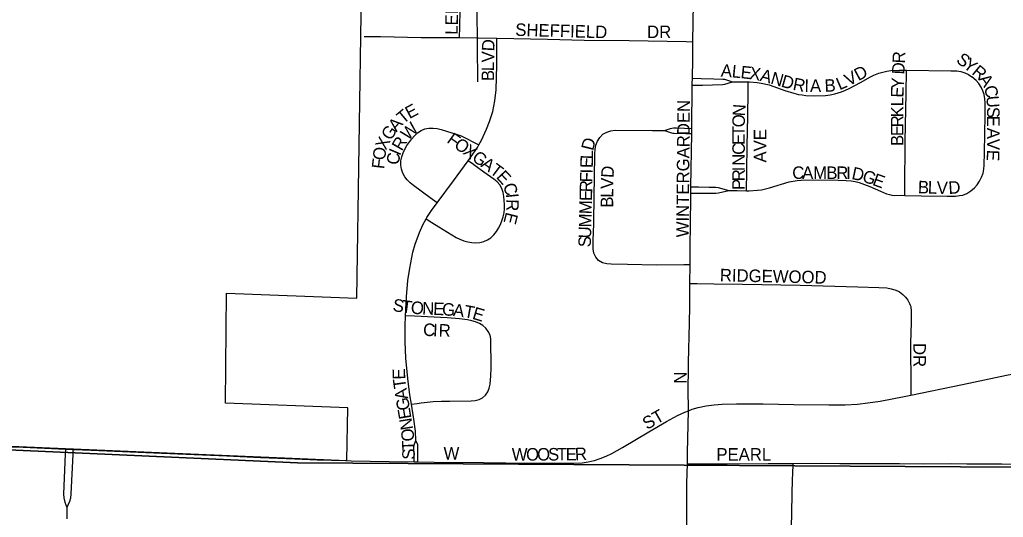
# Model space of a CAD drawing. Extents: x 1443599 to 1910620, y 1028088 to 1361369.
# Drawn here: x 1643273 to 1647208, y 1230169 to 1232158 of the extents above; entities that cross this region are included whole.
import ezdxf

# ---------------------------------------------------------------- set-up
doc = ezdxf.new("R2010")
doc.units = 0
for name, color, linetype in [('GM_X_City_Street', 7, 'Continuous'), ('GM_X_City_Street_Text', 7, 'Continuous'), ('GM_X_Corporation', 7, 'Continuous'), ('GM_X_County_Road', 7, 'Continuous'), ('GM_X_Minor_River', 7, 'Continuous'), ('GM_X_Section', 7, 'Continuous')]:
    doc.layers.add(name, color=color, linetype=linetype)

msp = doc.modelspace()

# ---------------------------------------------------------------- linework, layer by layer
at = {"layer": 'GM_X_City_Street'}
for points in [[(1645966.3, 1232070.3), (1645967.2, 1232148.7), (1645969.9, 1232296.4), (1645972.1, 1232444.2), (1645972.1, 1232456.5)], [(1645032, 1232086.7), (1645033.2, 1232129.3), (1645036.8, 1232264.7), (1645039, 1232397.9), (1645039.5, 1232432.2)], [(1644651.5, 1232091.6), (1644716.7, 1232091), (1644879.5, 1232087.8), (1645009.9, 1232087), (1645032, 1232086.7)], [(1645032, 1232086.7), (1645107.7, 1232086), (1645182.4, 1232084.4)], [(1645109.5, 1231657.6), (1645120, 1231676.1), (1645140.7, 1231720.5), (1645152.5, 1231750.8), (1645165.4, 1231791.5), (1645174.1, 1231834.6), (1645178.8, 1231878), (1645180.9, 1231927.2), (1645181.8, 1231976.3), (1645181.4, 1232042.1), (1645181.8, 1232058.7), (1645182.4, 1232084.4)], [(1645182.4, 1232084.4), (1645384.9, 1232080), (1645531.6, 1232076.7), (1645711, 1232074.8), (1645939.1, 1232070.8), (1645966.3, 1232070.3)], [(1645964.2, 1231924.6), (1645965.4, 1232001), (1645966.3, 1232070.3)], [(1646187.4, 1231909.4), (1646192.4, 1231909.4), (1646223.6, 1231907.1), (1646239.9, 1231904.8), (1646271.9, 1231897.4), (1646334.3, 1231874.9), (1646370.2, 1231864.6), (1646389.2, 1231860), (1646403.2, 1231857.8), (1646418.3, 1231855.9), (1646453, 1231854.6), (1646496.6, 1231855.9), (1646515, 1231858.5), (1646533.7, 1231862.2), (1646560.5, 1231870), (1646577, 1231876.3), (1646591.7, 1231882.8), (1646636.2, 1231907.8), (1646676.1, 1231929.9), (1646689.6, 1231936.1), (1646710.5, 1231944.2), (1646726.3, 1231948.8), (1646742.3, 1231952.5), (1646758.6, 1231954.8), (1646791.5, 1231956.8), (1646820, 1231956.5)], [(1646813.3, 1231455.9), (1646813.6, 1231483.1), (1646815.9, 1231672.2), (1646818.7, 1231863.7), (1646820, 1231956.5)], [(1646820, 1231956.5), (1646998.5, 1231954.4), (1647022.3, 1231953.5), (1647038.5, 1231950.9), (1647054.2, 1231946.3), (1647069, 1231939.1), (1647082.5, 1231929.7)], [(1647078.3, 1231473.7), (1647092.5, 1231486.5), (1647103.3, 1231498.7), (1647112.6, 1231513), (1647120.7, 1231528.9), (1647126.8, 1231544.6), (1647130, 1231561.2), (1647131.4, 1231577.2), (1647132.7, 1231626.9), (1647135.3, 1231776.1), (1647134.8, 1231825.8), (1647133.8, 1231842.4), (1647131.4, 1231858.7), (1647126.6, 1231874.4), (1647119.1, 1231889.1), (1647109.6, 1231902.7), (1647098.7, 1231915.2), (1647082.5, 1231929.7)], [(1645962.4, 1231723.3), (1645962.5, 1231730.2), (1645963.7, 1231888), (1645963.8, 1231896.2)], [(1645963.8, 1231896.2), (1645963.9, 1231902.6), (1645964.2, 1231924.6)], [(1645963.8, 1231896.2), (1646004.2, 1231897.2), (1646084.8, 1231899.3), (1646094.1, 1231900.7), (1646124.3, 1231910)], [(1645964.2, 1231924.6), (1645999.1, 1231923.8), (1646050.2, 1231922.6), (1646086, 1231921.2), (1646093.2, 1231920.3), (1646124.3, 1231910)], [(1646124.3, 1231910), (1646187.4, 1231909.4)], [(1646181.2, 1231474.6), (1646181.9, 1231554.7), (1646183.7, 1231655.6), (1646185.3, 1231771.7), (1646186.6, 1231871.8), (1646187.4, 1231909.4)], [(1644942.6, 1231426.2), (1644915.4, 1231446.3), (1644848.5, 1231495.5), (1644835.6, 1231505.8), (1644823.8, 1231517.5), (1644813.5, 1231530.6), (1644805.3, 1231545), (1644799.9, 1231560.7), (1644797.7, 1231577.1), (1644798.5, 1231593.7), (1644801.7, 1231610), (1644806.8, 1231625.8), (1644813.7, 1231640.9), (1644822, 1231655.3), (1644841.9, 1231682), (1644852.9, 1231694.5), (1644865.1, 1231705.8), (1644878.8, 1231715.1), (1644894, 1231721.5), (1644910.2, 1231724.7), (1644926.9, 1231725.1), (1644943.3, 1231723.2), (1644959.5, 1231719.4), (1645023.1, 1231699.8), (1645038.6, 1231694), (1645068.7, 1231680), (1645083.3, 1231672), (1645109.5, 1231657.6)], [(1645954.6, 1231177.8), (1645930, 1231177.7), (1645820.5, 1231177.5), (1645704.9, 1231179.2), (1645638.7, 1231180.4), (1645621.6, 1231181.9), (1645604.5, 1231186.4), (1645589.1, 1231195.3), (1645577.4, 1231208.9), (1645570.5, 1231225.2), (1645567.7, 1231242.4), (1645567.8, 1231276.2), (1645569.5, 1231342.1), (1645570.8, 1231457.8), (1645573, 1231523.7), (1645574.2, 1231623), (1645575.5, 1231639.9), (1645578.5, 1231656.9), (1645584.4, 1231673.2), (1645593.8, 1231688), (1645606.5, 1231700.2), (1645621.6, 1231709.1), (1645638.2, 1231714.4), (1645655.4, 1231716.6), (1645804.5, 1231715.2), (1645852.1, 1231715.2)], [(1645852.1, 1231715.2), (1645877.1, 1231723.3), (1645882.3, 1231724.9), (1645888.1, 1231725.5), (1645900.4, 1231725.8), (1645932.5, 1231724.5), (1645962.4, 1231723.3)], [(1645852.1, 1231715.2), (1645880.7, 1231706.2), (1645885.9, 1231704.8), (1645891.7, 1231704.2), (1645938.1, 1231703.6), (1645962.1, 1231703.3)], [(1645958.3, 1231490.1), (1645962.1, 1231703.3)], [(1645962.1, 1231703.3), (1645962.4, 1231723.3)], [(1645067, 1231594.6), (1645086.1, 1231620.5), (1645104, 1231647.8), (1645109.5, 1231657.6)], [(1644899.2, 1231362.4), (1644921.9, 1231348.2), (1644949.8, 1231330.9), (1645019.5, 1231287.9), (1645034.1, 1231280.3), (1645049.3, 1231274.5), (1645065.2, 1231270.1), (1645081.3, 1231267.1), (1645097.6, 1231265.8), (1645113.9, 1231267.2), (1645129.8, 1231271.1), (1645144.8, 1231277.6), (1645158.4, 1231286.7), (1645170.2, 1231298), (1645180.2, 1231311), (1645188.8, 1231325), (1645196.1, 1231339.7), (1645202.5, 1231354.8), (1645207.5, 1231370.3), (1645210.7, 1231386.4), (1645212.1, 1231402.8), (1645212.1, 1231419.2), (1645209.7, 1231451.8), (1645206.7, 1231468), (1645201.4, 1231483.4), (1645193.3, 1231497.6), (1645182.8, 1231510.2), (1645170.5, 1231521), (1645157.1, 1231530.5), (1645129.6, 1231548.2), (1645090.1, 1231577.5), (1645087.9, 1231579.1), (1645067, 1231594.6)], [(1644942.6, 1231426.2), (1645008.2, 1231514.8), (1645067, 1231594.6)], [(1646181.2, 1231474.6), (1646191.9, 1231473.9), (1646224.4, 1231476.4), (1646240.6, 1231478.6), (1646272.4, 1231486.2), (1646351, 1231509.5), (1646367, 1231513), (1646382.9, 1231515.5), (1646399.5, 1231516.5), (1646448.6, 1231517.7), (1646547, 1231516.4), (1646579.7, 1231515), (1646599, 1231514.1), (1646615.8, 1231511.7), (1646631.4, 1231508.1), (1646673.8, 1231491.1), (1646717.1, 1231472.6), (1646741.1, 1231462.7), (1646752.5, 1231459.3), (1646762, 1231457.1), (1646771, 1231455.7), (1646799.2, 1231456.2), (1646813.3, 1231455.9)], [(1645954.6, 1231177.8), (1645955, 1231246), (1645957.5, 1231443), (1645957.9, 1231465)], [(1645957.9, 1231465), (1645958.3, 1231490.1)], [(1645957.9, 1231465), (1645990.3, 1231464.8), (1646020.1, 1231464.7), (1646058.3, 1231465), (1646069, 1231466.5), (1646109.9, 1231475.3)], [(1645958.3, 1231490.1), (1645988.6, 1231489.8), (1646031.3, 1231489.3), (1646058, 1231488.6), (1646067.3, 1231487.9), (1646109.9, 1231475.3)], [(1646109.9, 1231475.3), (1646142.7, 1231475.4), (1646181.2, 1231474.6)], [(1646813.3, 1231455.9), (1646881.1, 1231454.8), (1646983.7, 1231452.3), (1647016, 1231453.1), (1647032.1, 1231455), (1647046, 1231457.4), (1647061.4, 1231464.1), (1647078.3, 1231473.7)], [(1644899.2, 1231362.4), (1644902.1, 1231367.6), (1644919.9, 1231395.6), (1644942.6, 1231426.2)], [(1644817.1, 1230974.8), (1644820.4, 1231049.7), (1644826.4, 1231115.5), (1644833.4, 1231164.5), (1644846.4, 1231229.4), (1644855.3, 1231261.4), (1644872.4, 1231308.2), (1644886.2, 1231338.4), (1644899.2, 1231362.4)], [(1645954.2, 1231103.5), (1645954.6, 1231177.8)], [(1645948.3, 1230595), (1645948.1, 1230622.2), (1645947.8, 1230655.4), (1645948.7, 1230787.8), (1645953.1, 1230945), (1645953.7, 1231013.7), (1645954.2, 1231103.5)], [(1645954.2, 1231103.5), (1645983.8, 1231103.3), (1646049.3, 1231103), (1646164.7, 1231100.9), (1646395.6, 1231096.4), (1646626.5, 1231090.3), (1646709.3, 1231087.9), (1646742, 1231086), (1646759.8, 1231082.6), (1646774.2, 1231078.8), (1646784.5, 1231074), (1646792.2, 1231069.7), (1646806.2, 1231059.6), (1646816.7, 1231049), (1646821.7, 1231042.9), (1646825.6, 1231037), (1646832.8, 1231024.3), (1646835.7, 1231017.4), (1646837.7, 1231011.1), (1646838.6, 1231005.1), (1646839.3, 1230997.9), (1646839.9, 1230948.3), (1646837.2, 1230865.7), (1646837.8, 1230687.6), (1646837.8, 1230656.8)], [(1644840.3, 1230620.8), (1644834, 1230658.2), (1644825.2, 1230723.3), (1644817.9, 1230804.9), (1644815.1, 1230870.2), (1644815.4, 1230934.5), (1644817.1, 1230974.8)], [(1644840.3, 1230620.8), (1644862.7, 1230624.4), (1644878.9, 1230627), (1644927.8, 1230632.5), (1644960.6, 1230633.7), (1644993.3, 1230632.7), (1645078.6, 1230633.9), (1645095.2, 1230635.8), (1645110.7, 1230639.7), (1645124.5, 1230646.3), (1645136.3, 1230656.6), (1645145.5, 1230670.1), (1645151.6, 1230685.3), (1645154.8, 1230701.4), (1645157.8, 1230734.1), (1645158.8, 1230766.9), (1645158.2, 1230882.2), (1645154.6, 1230896.5), (1645147.8, 1230911.3), (1645138, 1230924.5), (1645126, 1230935.7), (1645112.2, 1230944.4), (1645097, 1230950.7), (1645081.2, 1230955), (1645065, 1230958.1), (1645032.5, 1230962.3), (1644983.4, 1230966.5), (1644852.4, 1230973), (1644817.1, 1230974.8)], [(1646837.8, 1230656.8), (1647044.5, 1230699.8), (1647221.2, 1230737), (1647262.9, 1230745.8), (1647293.3, 1230753.7), (1647332.7, 1230766.1), (1647394.4, 1230789.2), (1647470.6, 1230820), (1647588.7, 1230871.7)], [(1645948.3, 1230595), (1645963.8, 1230601), (1645987, 1230607.9), (1646018.7, 1230614.7), (1646050.8, 1230618.9), (1646083.3, 1230621), (1646140.5, 1230622.4), (1646247.1, 1230622.3), (1646370.1, 1230620.3), (1646509.6, 1230618.1), (1646575.4, 1230618.8), (1646624.8, 1230621.5), (1646665.8, 1230625.9), (1646714.7, 1230633.3), (1646811.6, 1230651.3), (1646837.8, 1230656.8)], [(1644857.9, 1230476.4), (1644856.7, 1230513.6), (1644850.3, 1230561.4), (1644840.3, 1230620.8)], [(1645571.4, 1230395.8), (1645572, 1230396), (1645595.8, 1230403.7), (1645619, 1230413.1), (1645641.3, 1230424), (1645684.4, 1230448.3), (1645790.2, 1230511.2), (1645861, 1230552.4), (1645904.2, 1230575.6), (1645933.6, 1230589.3), (1645948.3, 1230595)], [(1645944.1, 1230383.1), (1645945.1, 1230428.4), (1645948.3, 1230595)], [(1644851.1, 1230390.7), (1644850.8, 1230415.7), (1644850.3, 1230453.1), (1644851.1, 1230458.6), (1644857.9, 1230476.4)], [(1644865.4, 1230390.5), (1644865.7, 1230415.7), (1644866.2, 1230453.7), (1644865.4, 1230458.3), (1644857.9, 1230476.4)], [(1643455.8, 1230441.9), (1643455, 1230422.4), (1643448.9, 1230261.7), (1643449.8, 1230246.9), (1643453.6, 1230229.1), (1643462.3, 1230208.2)], [(1643486.1, 1230440.6), (1643485.1, 1230419.9), (1643478.2, 1230262.1), (1643476, 1230245.4), (1643472.5, 1230231.7), (1643462.3, 1230208.2)], [(1644599.1, 1230395.2), (1644750.9, 1230392), (1644851.1, 1230390.7)], [(1644865.4, 1230390.5), (1644931.5, 1230389.6), (1645128.3, 1230387.9), (1645308.8, 1230385.2), (1645440, 1230384.8), (1645489.8, 1230385), (1645523, 1230387.2), (1645547.6, 1230390.6), (1645571.4, 1230395.8)], [(1644851.1, 1230390.7), (1644865.4, 1230390.5)], [(1645932, 1229668.3), (1645933.8, 1229745.2), (1645937.2, 1229885.1), (1645938.9, 1229998.9), (1645940.6, 1230083.1), (1645941.4, 1230138.7), (1645942.5, 1230305.4), (1645944.1, 1230383.1)], [(1645944.1, 1230383.1), (1645987.8, 1230382.8), (1646103, 1230382.2), (1646267, 1230384.4), (1646367.6, 1230384.6)], [(1646656.1, 1229714.9), (1646625.8, 1229745), (1646544.4, 1229825.8), (1646519.5, 1229847.3), (1646493, 1229866.9), (1646451.4, 1229893.8), (1646423, 1229910.6), (1646409.1, 1229919.3), (1646394.9, 1229927.4), (1646383, 1229936.5), (1646371.6, 1229948.4), (1646362, 1229961.8), (1646357.2, 1229977.3), (1646356, 1229993.7), (1646358.6, 1230043.2), (1646361.2, 1230125.7), (1646364.9, 1230324), (1646365.6, 1230340.5), (1646367.6, 1230384.6)], [(1646367.6, 1230384.6), (1646480.3, 1230384.9), (1646554.1, 1230383.5), (1646701.8, 1230383.5), (1646792, 1230384.3), (1646890.4, 1230383.1), (1646997, 1230384.3), (1647062.6, 1230383.2), (1647202.1, 1230382.9), (1647333.3, 1230381.4), (1647398.8, 1230379), (1647571, 1230373.7), (1647627.9, 1230371.9)], [(1643462.3, 1230208.2), (1643461.6, 1230162.4)]]:
    msp.add_lwpolyline(points, dxfattribs=at)
at = {"layer": 'GM_X_Corporation'}
msp.add_lwpolyline([(1642009.5, 1233139.1), (1641924, 1230509.9), (1644582, 1230396.6), (1644586.3, 1230606.4), (1644096.8, 1230624.6), (1644100.8, 1231065), (1644621.3, 1231045.6), (1644640.7, 1232267), (1643317.9, 1232289.5), (1643324, 1232860.6), (1642929.5, 1232874.3), (1642756.1, 1232873.6), (1642757.8, 1233126), (1642573.9, 1233128.6), (1642574, 1232878.6), (1642192.5, 1232889.2), (1642195.6, 1233135.9)], close=True, dxfattribs=at)
at = {"layer": 'GM_X_County_Road'}
for points in [[(1641923.9, 1230505.5), (1642240.9, 1230491.3), (1642263.5, 1230490.3), (1642470.9, 1230483.2), (1642782.5, 1230469.4), (1643003.9, 1230461.3), (1643241.7, 1230450.9), (1643259.7, 1230450.1), (1643455.8, 1230441.9)], [(1643455.8, 1230441.9), (1643486.1, 1230440.6)], [(1643486.1, 1230440.6), (1643492.6, 1230440.3), (1643589.9, 1230436.2), (1643840.3, 1230425.7), (1644102.4, 1230414), (1644236.2, 1230408.1), (1644373.2, 1230402), (1644463.5, 1230399.1), (1644576.9, 1230396), (1644599.1, 1230395.2)]]:
    msp.add_lwpolyline(points, dxfattribs=at)
at = {"layer": 'GM_X_Minor_River'}
msp.add_lwpolyline([(1645679.2, 1234466.2), (1645668.6, 1233904.4), (1645659.4, 1233423), (1645651.5, 1232903.3), (1645640.5, 1232638.6), (1645115.8, 1232646.5), (1645101.4, 1232203.2), (1645103.9, 1231910.2)], dxfattribs=at)
at = {"layer": 'GM_X_Section'}
for points in [[(1642066.7, 1235791.6), (1647351.7, 1235696.1), (1647258, 1230369.4), (1644385, 1230387), (1641921.5, 1230497.2)], [(1641921.5, 1230497.2), (1644385, 1230387), (1647258, 1230369.4), (1647094.6, 1225069.2), (1641860.6, 1225227.8)]]:
    msp.add_lwpolyline(points, close=True, dxfattribs=at)

# ---------------------------------------------------------------- texts
at = {"layer": 'GM_X_City_Street_Text'}
for s, rotation, p in [('LEIGHLYN DR', 89.3747, (1645025.4, 1232097.9)), ('SHEFFIELD', 358.4522, (1645255.2, 1232093.9)), ('DR', 0, (1645782.8, 1232085.1)), ('D', 86.785, (1645171.3, 1232031)), ('V', 89.6841, (1645171.1, 1231987.6)), ('R', 87.06, (1646814.1, 1231982.6)), ('S', 322.693, (1647016, 1231990.9)), ('Y', 322.7152, (1647044, 1231969.6)), ('L', 89.6889, (1645170.9, 1231952.4)), ('A', 356.4128, (1646076.8, 1231931.1)), ('L', 354.2813, (1646120.2, 1231928.4)), ('E', 353.8952, (1646155.2, 1231924.9)), ('X', 351.2671, (1646189.6, 1231921.3)), ('D', 28.1572, (1646628.2, 1231912.3)), ('D', 87.0784, (1646811.9, 1231938.6)), ('R', 320.3996, (1647078.6, 1231943.2)), ('B', 89.6843, (1645170.7, 1231912.8)), ('A', 344.9193, (1646231.6, 1231914.9)), ('N', 344.0816, (1646273.9, 1231903.5)), ('D', 344.0606, (1646316.2, 1231891.4)), ('V', 27.9101, (1646589.1, 1231891.6)), ('A', 304.5389, (1647106.7, 1231920.7)), ('R', 349.1258, (1646363.3, 1231878.2)), ('I', 359.4709, (1646411.9, 1231869.8)), ('A', 0.297, (1646434.7, 1231869.6)), ('B', 2.1075, (1646493.6, 1231870)), ('L', 23.2439, (1646552.7, 1231875.8)), ('E', 88.7433, (1646808.4, 1231846.6)), ('Y', 87.3766, (1646809.2, 1231881.5)), ('C', 284.908, (1647129.7, 1231888.5)), ('U', 274.3099, (1647139.5, 1231852.7)), ('E', 28.3008, (1644832.3, 1231760.5)), ('WINTERGARDEN', 89.4891, (1645949.4, 1231288)), ('N', 86.1059, (1646174.4, 1231771.2)), ('L', 89.8907, (1646808.3, 1231811.7)), ('K', 89.9005, (1646808.3, 1231767.7)), ('T', 39.7181, (1644807.4, 1231739.5)), ('O', 89.3224, (1646173.9, 1231727.9)), ('R', 89.8966, (1646808.2, 1231728.1)), ('S', 270.4372, (1647142.8, 1231809.7)), ('G', 55.7098, (1644756.4, 1231672.4)), ('A', 49.394, (1644780.3, 1231707.6)), ('W', 43.8944, (1644826.4, 1231673.3)), ('T', 89.9821, (1646173.9, 1231692.9)), ('E', 89.8907, (1646808.1, 1231692.9)), ('E', 269.9727, (1647143, 1231774.6)), ('X', 64.2266, (1644738.3, 1231634.5)), ('F', 324.4528, (1644978.6, 1231669.8)), ('E', 89.9707, (1646173.9, 1231657.7)), ('AVE', 90, (1646259.9, 1231587.3)), ('B', 89.9028, (1646808.1, 1231653.3)), ('A', 269.9563, (1647143, 1231726.2)), ('R', 60.0985, (1644801.8, 1231630.8)), ('O', 324.4639, (1645007.2, 1231649.4)), ('X', 324.4547, (1645043, 1231623.8)), ('D', 75.8206, (1645566.9, 1231632.4)), ('C', 89.9757, (1646173.9, 1231618.1)), ('V', 269.8032, (1647143, 1231682.3)), ('O', 83.5174, (1644734.5, 1231595)), ('C', 82.8177, (1644789.9, 1231576.2)), ('I', 66.8186, (1644793.9, 1231612)), ('G', 324.4795, (1645078.8, 1231598.2)), ('L', 88.5795, (1645566.4, 1231600.1)), ('N', 89.9781, (1646173.9, 1231574.1)), ('E', 267.7323, (1647142.9, 1231638.7)), ('F', 83.5391, (1644730.6, 1231560)), ('A', 324.4547, (1645114.7, 1231572.6)), ('T', 323.376, (1645150.3, 1231547.2)), ('E', 88.5995, (1645565.6, 1231564.9)), ('E', 312.6229, (1645176.7, 1231527.9)), ('F', 88.5795, (1645564.2, 1231507.7)), ('I', 88.5992, (1645565.1, 1231542.9)), ('D', 86.4564, (1645648.5, 1231524.9)), ('I', 89.985, (1646173.9, 1231552.1)), ('R', 89.9703, (1646173.9, 1231512.5)), ('C', 359.9028, (1646363.6, 1231521.9)), ('A', 359.8907, (1646403.2, 1231521.9)), ('M', 359.8907, (1646447.2, 1231521.8)), ('B', 359.8991, (1646500, 1231521.7)), ('R', 359.8786, (1646539.6, 1231521.6)), ('I', 359.7378, (1646579.2, 1231521.5)), ('D', 348.0427, (1646598.5, 1231521.7)), ('G', 340.5491, (1646639.9, 1231513.1)), ('E', 340.2083, (1646681.3, 1231498.4)), ('C', 289.2259, (1645205.5, 1231495.9)), ('R', 88.5916, (1645563.2, 1231468.1)), ('V', 88.7104, (1645647.5, 1231481.4)), ('P', 89.9727, (1646173.8, 1231477.3)), ('B', 357.9598, (1646865.6, 1231464.7)), ('L', 357.9507, (1646905.2, 1231463.3)), ('V', 359.0466, (1646941.4, 1231462)), ('D', 3.6203, (1646989.7, 1231461.4)), ('I', 275.5149, (1645217.9, 1231461.6)), ('E', 88.5995, (1645562.4, 1231433)), ('L', 89.6994, (1645647.3, 1231446.4)), ('R', 269.15, (1645219.9, 1231441.1)), ('M', 88.5941, (1645561.1, 1231380.2)), ('B', 89.9757, (1645647.3, 1231406.9)), ('E', 256.0632, (1645219, 1231391.4)), ('M', 88.6032, (1645559.8, 1231327.4)), ('U', 88.5794, (1645558.7, 1231283.4)), ('S', 88.6068, (1645557.8, 1231248.2)), ('RIDGEWOOD', 358.6685, (1646073.5, 1231112.7)), ('S', 351.9703, (1644763.4, 1230993.8)), ('T', 351.9639, (1644798.3, 1230988.9)), ('O', 355.1839, (1644836.2, 1230983.7)), ('N', 357.9211, (1644882.6, 1230979.8)), ('E', 357.9332, (1644926.6, 1230978.2)), ('G', 355.7337, (1644961.3, 1230977)), ('A', 353.737, (1645004.7, 1230973.7)), ('T', 349.8638, (1645047.5, 1230969.1)), ('E', 343.3714, (1645080.7, 1230963.2)), ('C', 357.2795, (1644886, 1230894.8)), ('I', 357.4065, (1644925.7, 1230892.9)), ('R', 358.1169, (1644948.4, 1230891.9)), ('DR', 270, (1646848.2, 1230865.7)), ('E', 92.022, (1644815.8, 1230720.3)), ('T', 98.1147, (1644820.6, 1230686.8)), ('N', 90, (1645940.7, 1230702.9)), ('A', 99.3976, (1644827.8, 1230643.7)), ('G', 99.3942, (1644834.9, 1230600.3)), ('E', 99.3805, (1644840.7, 1230565.6)), ('ST', 29.7432, (1645782.6, 1230517.5)), ('N', 99.0983, (1644847.7, 1230521.9)), ('O', 95.3461, (1644852.2, 1230474.5)), ('T', 91.8641, (1644853.6, 1230436)), ('S', 90.3825, (1644853.8, 1230399.4)), ('W', 0, (1644968.8, 1230399.9)), ('W', 0.1345, (1645241.7, 1230395.5)), ('O', 0.1279, (1645298.9, 1230395.7)), ('O', 0.1395, (1645342.9, 1230395.8)), ('S', 0.1366, (1645386.9, 1230395.9)), ('T', 0.1093, (1645422.1, 1230396)), ('E', 0.1339, (1645457.3, 1230396)), ('R', 3.0929, (1645495.3, 1230396.2)), ('PEARL', 0, (1646060, 1230395.5))]:
    msp.add_text(s, height=50, rotation=rotation, dxfattribs=at).set_placement(p)

doc.saveas('drawing.dxf')
